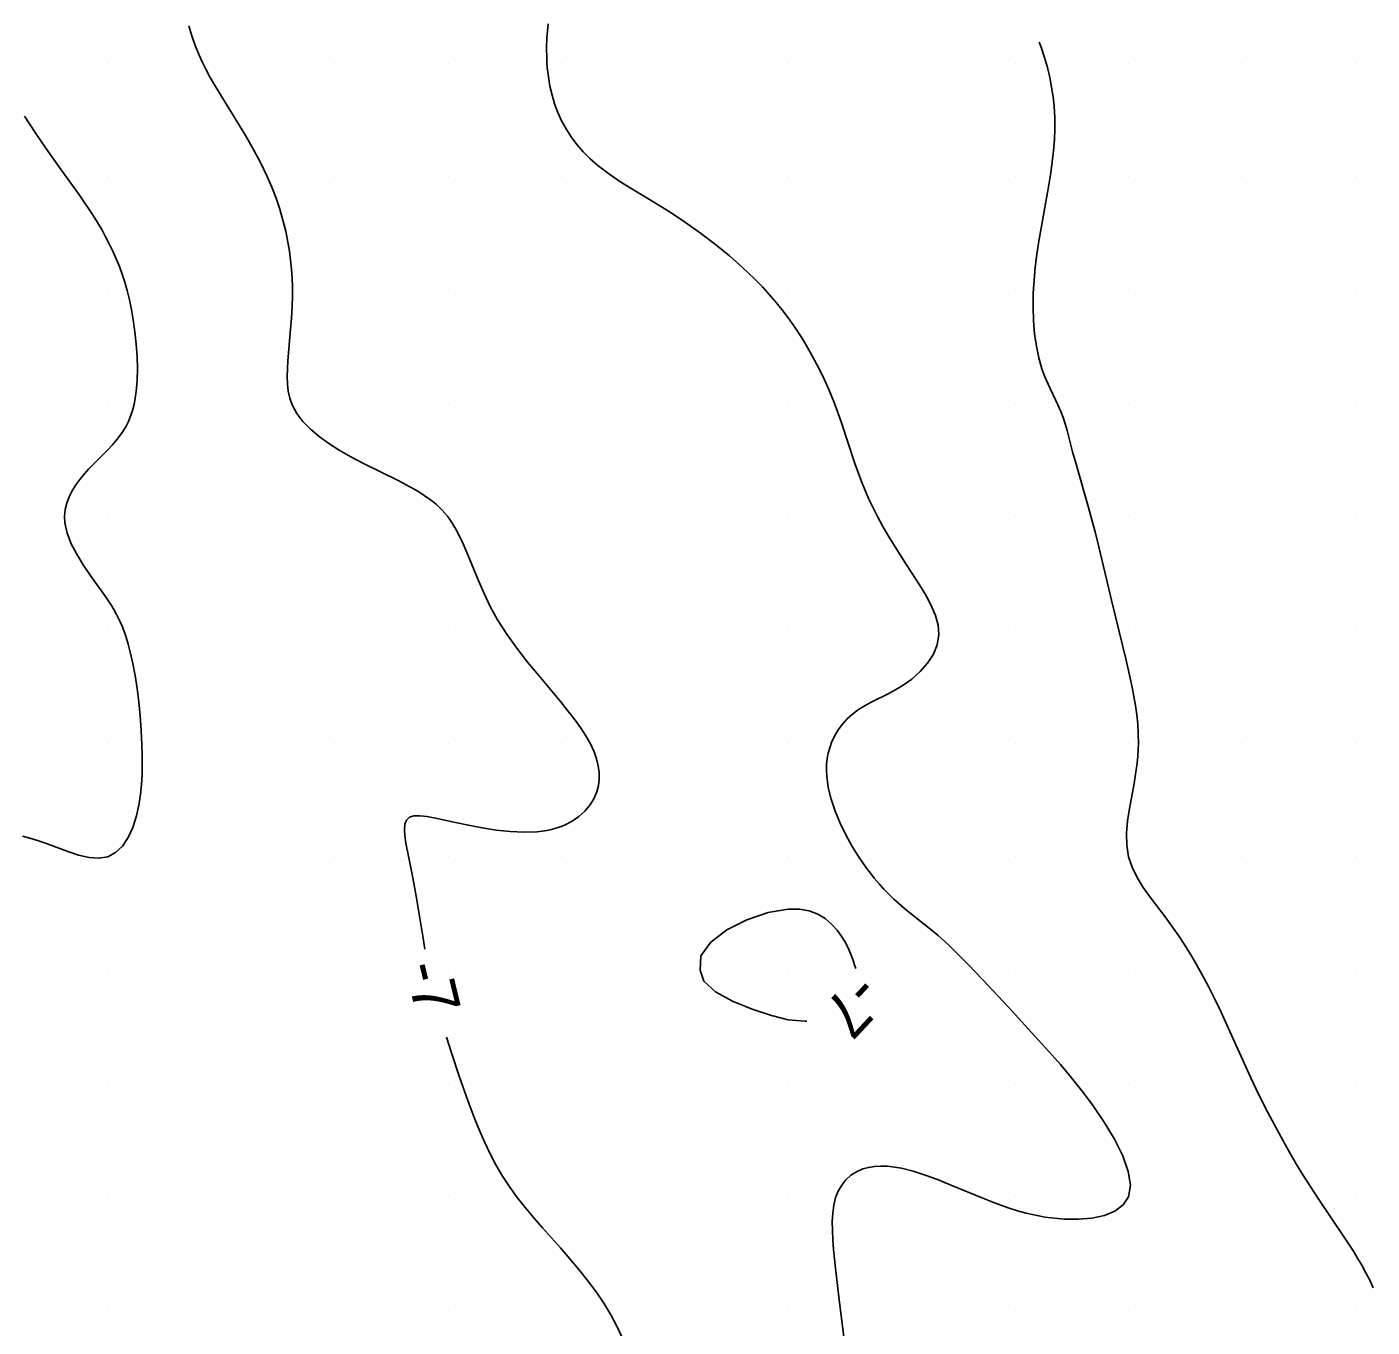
# Model space of a CAD drawing. Extents: x 2602990 to 2605851, y 618069 to 619180.
# Drawn here: x 2604521.4 to 2604580.7, y 618634.3 to 618691.6 of the extents above; entities that cross this region are included whole.
import ezdxf

# ---------------------------------------------------------------- set-up
doc = ezdxf.new("R2010")
doc.units = 0
for name, color, linetype in [('Default', 7, 'Continuous'), ('DTM Contours Minor', 7, 'Continuous'), ('DTM Contours Minor Text', 7, 'Continuous'), ('Exist DTM Scan Elevation Point', 7, 'Continuous')]:
    doc.layers.add(name, color=color, linetype=linetype)

# ---------------------------------------------------------------- blocks, each defined once
blk = doc.blocks.new('POINT_DISPLAY')
at = {"layer": 'Default'}
blk.add_line((0, 0), (0, 0), dxfattribs=at)

msp = doc.modelspace()

# ---------------------------------------------------------------- linework, layer by layer
at = {"layer": 'DTM Contours Minor'}
for points in [[(2604528.571, 618691.638), (2604528.697, 618691.208), (2604528.846, 618690.78), (2604529.021, 618690.354), (2604529.173, 618690.026), (2604529.34, 618689.699), (2604529.519, 618689.371), (2604529.709, 618689.041), (2604530.115, 618688.368), (2604530.78, 618687.288), (2604531.113, 618686.73), (2604531.438, 618686.162), (2604531.745, 618685.587), (2604532.026, 618685.005), (2604532.233, 618684.523), (2604532.418, 618684.039), (2604532.581, 618683.554), (2604532.723, 618683.068), (2604532.843, 618682.584), (2604532.941, 618682.1), (2604533.007, 618681.705), (2604533.058, 618681.311), (2604533.097, 618680.918), (2604533.123, 618680.527), (2604533.136, 618680.137), (2604533.138, 618679.749), (2604533.124, 618679.248), (2604533.096, 618678.751), (2604533.058, 618678.263), (2604532.938, 618676.875), (2604532.916, 618676.52), (2604532.907, 618676.178), (2604532.917, 618675.848), (2604532.953, 618675.529), (2604533.022, 618675.222), (2604533.128, 618674.924), (2604533.331, 618674.552), (2604533.601, 618674.196), (2604533.932, 618673.856), (2604534.314, 618673.531), (2604534.741, 618673.222), (2604535.203, 618672.927), (2604535.717, 618672.635), (2604536.249, 618672.357), (2604537.833, 618671.572), (2604538.315, 618671.319), (2604538.538, 618671.193), (2604538.751, 618671.066), (2604538.953, 618670.937), (2604539.143, 618670.805), (2604539.323, 618670.669), (2604539.492, 618670.528), (2604539.621, 618670.408), (2604539.744, 618670.284), (2604539.86, 618670.155), (2604539.97, 618670.021), (2604540.075, 618669.88), (2604540.174, 618669.734), (2604540.262, 618669.593), (2604540.347, 618669.447), (2604540.509, 618669.137), (2604540.665, 618668.803), (2604540.876, 618668.308), (2604541.321, 618667.214), (2604541.573, 618666.633), (2604541.858, 618666.042), (2604542.183, 618665.45), (2604542.587, 618664.817), (2604543.033, 618664.196), (2604543.508, 618663.586), (2604543.996, 618662.99), (2604544.953, 618661.844), (2604545.269, 618661.456), (2604545.563, 618661.076), (2604545.833, 618660.703), (2604546.073, 618660.337), (2604546.277, 618659.976), (2604546.442, 618659.621), (2604546.55, 618659.313), (2604546.624, 618659.009), (2604546.662, 618658.711), (2604546.665, 618658.421), (2604546.632, 618658.139), (2604546.564, 618657.868), (2604546.435, 618657.561), (2604546.257, 618657.273), (2604546.035, 618657.009), (2604545.77, 618656.773), (2604545.467, 618656.566), (2604545.128, 618656.394), (2604544.947, 618656.322), (2604544.757, 618656.259), (2604544.56, 618656.206), (2604544.356, 618656.162), (2604544.145, 618656.128), (2604543.927, 618656.103), (2604543.347, 618656.08), (2604542.739, 618656.108), (2604542.119, 618656.176), (2604541.501, 618656.272), (2604540.9, 618656.387), (2604540.331, 618656.509), (2604539.451, 618656.705), (2604539.078, 618656.773), (2604538.757, 618656.808), (2604538.495, 618656.8), (2604538.296, 618656.739), (2604538.166, 618656.617), (2604538.095, 618656.438), (2604538.073, 618656.205), (2604538.091, 618655.924), (2604538.14, 618655.599), (2604538.253, 618655.02), (2604538.448, 618654.066), (2604538.593, 618653.262), (2604538.884, 618651.503), (2604538.984, 618650.927)], [(2604557.457, 618633.832), (2604557.23, 618635.578), (2604557.078, 618636.86), (2604556.997, 618637.684), (2604556.964, 618638.107), (2604556.943, 618638.516), (2604556.939, 618638.91), (2604556.959, 618639.284), (2604557.007, 618639.637), (2604557.089, 618639.965), (2604557.206, 618640.257), (2604557.358, 618640.521), (2604557.544, 618640.753), (2604557.762, 618640.95), (2604558.011, 618641.111), (2604558.289, 618641.232), (2604558.536, 618641.301), (2604558.799, 618641.343), (2604559.079, 618641.358), (2604559.373, 618641.349), (2604559.68, 618641.316), (2604559.999, 618641.26), (2604560.507, 618641.133), (2604561.037, 618640.963), (2604561.584, 618640.762), (2604562.145, 618640.538), (2604563.651, 618639.913), (2604564.013, 618639.77), (2604564.377, 618639.633), (2604564.743, 618639.505), (2604565.113, 618639.388), (2604565.487, 618639.284), (2604565.762, 618639.217), (2604566.04, 618639.159), (2604566.319, 618639.11), (2604566.599, 618639.07), (2604566.881, 618639.039), (2604567.163, 618639.019), (2604567.789, 618639.011), (2604568.389, 618639.063), (2604568.936, 618639.181), (2604569.405, 618639.372), (2604569.768, 618639.643), (2604570, 618640), (2604570.082, 618640.514), (2604569.988, 618641.124), (2604569.747, 618641.807), (2604569.386, 618642.539), (2604568.933, 618643.295), (2604568.416, 618644.052), (2604567.959, 618644.663), (2604567.483, 618645.257), (2604566.998, 618645.834), (2604566.508, 618646.392), (2604566.022, 618646.93), (2604564.707, 618648.36), (2604563.56, 618649.586), (2604562.927, 618650.25), (2604562.388, 618650.796), (2604562.126, 618651.05), (2604561.867, 618651.292), (2604561.608, 618651.521), (2604561.358, 618651.731), (2604560.857, 618652.131), (2604560.362, 618652.523), (2604560.118, 618652.724), (2604559.888, 618652.924), (2604559.661, 618653.131), (2604559.438, 618653.347), (2604559.219, 618653.573), (2604559.004, 618653.809), (2604558.793, 618654.057), (2604558.62, 618654.272), (2604558.45, 618654.496), (2604558.284, 618654.729), (2604558.121, 618654.97), (2604557.962, 618655.218), (2604557.808, 618655.475), (2604557.535, 618655.972), (2604557.286, 618656.486), (2604557.069, 618657.011), (2604556.892, 618657.536), (2604556.765, 618658.053), (2604556.695, 618658.553), (2604556.683, 618658.821), (2604556.691, 618659.081), (2604556.719, 618659.332), (2604556.764, 618659.574), (2604556.827, 618659.808), (2604556.907, 618660.033), (2604557.039, 618660.321), (2604557.2, 618660.591), (2604557.387, 618660.844), (2604557.6, 618661.079), (2604557.839, 618661.295), (2604558.101, 618661.491), (2604558.397, 618661.674), (2604558.711, 618661.844), (2604559.369, 618662.172), (2604559.702, 618662.347), (2604560.027, 618662.538), (2604560.443, 618662.831), (2604560.821, 618663.165), (2604561.144, 618663.532), (2604561.399, 618663.93), (2604561.569, 618664.352), (2604561.639, 618664.794), (2604561.606, 618665.213), (2604561.49, 618665.644), (2604561.305, 618666.086), (2604561.067, 618666.537), (2604560.79, 618666.999), (2604560.22, 618667.877), (2604559.681, 618668.711), (2604559.418, 618669.137), (2604559.166, 618669.568), (2604558.928, 618670.004), (2604558.736, 618670.385), (2604558.558, 618670.77), (2604558.39, 618671.158), (2604558.233, 618671.551), (2604558.083, 618671.946), (2604557.941, 618672.345), (2604557.642, 618673.24), (2604557.343, 618674.14), (2604557.186, 618674.59), (2604557.018, 618675.038), (2604556.785, 618675.607), (2604556.532, 618676.167), (2604556.26, 618676.716), (2604555.972, 618677.25), (2604555.669, 618677.766), (2604555.352, 618678.26), (2604555.072, 618678.665), (2604554.78, 618679.056), (2604554.473, 618679.439), (2604554.175, 618679.788), (2604553.858, 618680.136), (2604553.518, 618680.485), (2604552.985, 618680.993), (2604552.404, 618681.501), (2604551.786, 618682.005), (2604551.137, 618682.497), (2604550.468, 618682.971), (2604549.786, 618683.422), (2604549.215, 618683.777), (2604548.1, 618684.452), (2604547.571, 618684.785), (2604547.072, 618685.125), (2604546.611, 618685.478), (2604546.271, 618685.778), (2604545.961, 618686.091), (2604545.68, 618686.416), (2604545.428, 618686.753), (2604545.205, 618687.102), (2604545.008, 618687.462), (2604544.842, 618687.827), (2604544.7, 618688.203), (2604544.584, 618688.59), (2604544.491, 618688.987), (2604544.422, 618689.395), (2604544.375, 618689.814), (2604544.36, 618690.025), (2604544.351, 618690.238), (2604544.346, 618690.673), (2604544.361, 618691.122), (2604544.407, 618691.736)], [(2604580.783, 618635.991), (2604580.635, 618636.32), (2604580.467, 618636.653), (2604580.283, 618636.987), (2604580.104, 618637.293), (2604579.915, 618637.599), (2604579.516, 618638.217), (2604578.388, 618639.886), (2604578.033, 618640.429), (2604577.72, 618640.925), (2604577.412, 618641.433), (2604577.11, 618641.948), (2604576.817, 618642.466), (2604576.534, 618642.981), (2604576.13, 618643.748), (2604575.75, 618644.507), (2604575.394, 618645.257), (2604574.822, 618646.519), (2604574.339, 618647.59), (2604574.084, 618648.141), (2604573.818, 618648.695), (2604573.541, 618649.249), (2604573.25, 618649.798), (2604573.002, 618650.241), (2604572.744, 618650.677), (2604572.478, 618651.106), (2604572.202, 618651.527), (2604571.917, 618651.94), (2604571.623, 618652.344), (2604570.959, 618653.216), (2604570.65, 618653.648), (2604570.377, 618654.086), (2604570.155, 618654.535), (2604570, 618655), (2604569.92, 618655.512), (2604569.914, 618656.042), (2604569.962, 618656.585), (2604570.046, 618657.135), (2604570.249, 618658.23), (2604570.299, 618658.535), (2604570.343, 618658.836), (2604570.379, 618659.134), (2604570.407, 618659.429), (2604570.426, 618659.721), (2604570.435, 618660.012), (2604570.43, 618660.429), (2604570.406, 618660.844), (2604570.364, 618661.255), (2604570.308, 618661.664), (2604570.24, 618662.072), (2604570.163, 618662.479), (2604570.08, 618662.876), (2604569.897, 618663.674), (2604569.252, 618666.316), (2604568.691, 618668.674), (2604568.542, 618669.269), (2604568.389, 618669.856), (2604568.238, 618670.403), (2604567.657, 618672.412), (2604567.534, 618672.857), (2604567.289, 618673.797), (2604567.206, 618674.086), (2604567.117, 618674.365), (2604567.016, 618674.637), (2604566.888, 618674.931), (2604566.454, 618675.837), (2604566.312, 618676.166), (2604566.183, 618676.518), (2604566.046, 618676.997), (2604565.939, 618677.516), (2604565.86, 618678.067), (2604565.811, 618678.645), (2604565.791, 618679.244), (2604565.8, 618679.856), (2604565.835, 618680.428), (2604565.89, 618681.002), (2604565.963, 618681.578), (2604566.049, 618682.15), (2604566.144, 618682.717), (2604566.473, 618684.538), (2604566.574, 618685.16), (2604566.641, 618685.642), (2604566.694, 618686.126), (2604566.732, 618686.613), (2604566.75, 618687.103), (2604566.746, 618687.598), (2604566.717, 618688.099), (2604566.673, 618688.518), (2604566.61, 618688.943), (2604566.526, 618689.373), (2604566.422, 618689.809), (2604566.297, 618690.252), (2604566.15, 618690.702), (2604566.065, 618690.926)], [(2604521.33, 618687.66), (2604521.802, 618686.936), (2604522.27, 618686.248), (2604522.944, 618685.3), (2604523.75, 618684.18), (2604523.934, 618683.915), (2604524.15, 618683.595), (2604524.355, 618683.28), (2604524.549, 618682.967), (2604524.731, 618682.656), (2604524.903, 618682.346), (2604525.065, 618682.034), (2604525.225, 618681.703), (2604525.373, 618681.369), (2604525.51, 618681.03), (2604525.635, 618680.686), (2604525.748, 618680.336), (2604525.85, 618679.979), (2604525.952, 618679.558), (2604526.04, 618679.125), (2604526.116, 618678.681), (2604526.192, 618678.149), (2604526.251, 618677.607), (2604526.29, 618677.064), (2604526.305, 618676.528), (2604526.294, 618676.008), (2604526.254, 618675.512), (2604526.212, 618675.224), (2604526.158, 618674.948), (2604526.09, 618674.684), (2604526.007, 618674.432), (2604525.908, 618674.192), (2604525.793, 618673.964), (2604525.662, 618673.747), (2604525.516, 618673.541), (2604525.357, 618673.343), (2604525.188, 618673.15), (2604525.01, 618672.961), (2604524.386, 618672.33), (2604524.169, 618672.104), (2604523.961, 618671.874), (2604523.765, 618671.638), (2604523.588, 618671.395), (2604523.427, 618671.137), (2604523.294, 618670.87), (2604523.192, 618670.594), (2604523.125, 618670.311), (2604523.097, 618670.02), (2604523.111, 618669.721), (2604523.211, 618669.268), (2604523.391, 618668.806), (2604523.632, 618668.34), (2604523.916, 618667.876), (2604524.224, 618667.421), (2604524.923, 618666.434), (2604525.157, 618666.078), (2604525.265, 618665.9), (2604525.366, 618665.72), (2604525.459, 618665.539), (2604525.547, 618665.354), (2604525.629, 618665.165), (2604525.705, 618664.972), (2604525.777, 618664.772), (2604525.839, 618664.58), (2604525.898, 618664.382), (2604526.006, 618663.965), (2604526.104, 618663.52), (2604526.201, 618662.987), (2604526.288, 618662.42), (2604526.362, 618661.827), (2604526.423, 618661.211), (2604526.471, 618660.581), (2604526.504, 618659.941), (2604526.517, 618659.499), (2604526.52, 618659.057), (2604526.511, 618658.619), (2604526.488, 618658.186), (2604526.446, 618657.761), (2604526.384, 618657.345), (2604526.264, 618656.801), (2604526.101, 618656.296), (2604525.894, 618655.846), (2604525.642, 618655.47), (2604525.344, 618655.182), (2604525, 618655), (2604524.606, 618654.934), (2604524.174, 618654.967), (2604523.713, 618655.075), (2604523.232, 618655.233), (2604522.249, 618655.6), (2604521.905, 618655.718), (2604521.567, 618655.819), (2604521.235, 618655.901)], [(2604551.111, 618650), (2604551.149, 618650.628), (2604551.581, 618651.232), (2604552.294, 618651.775), (2604553.177, 618652.224), (2604554.116, 618652.541), (2604555, 618652.692), (2604555.494, 618652.688), (2604555.925, 618652.61), (2604556.3, 618652.468), (2604556.625, 618652.272), (2604556.908, 618652.031), (2604557.155, 618651.755), (2604557.33, 618651.517), (2604557.487, 618651.266), (2604557.626, 618651.005), (2604557.748, 618650.738), (2604557.853, 618650.466), (2604557.942, 618650.195), (2604557.974, 618650.071)], [(2604555.819, 618647.756), (2604555.737, 618647.756), (2604555, 618647.812), (2604554.268, 618647.995), (2604553.408, 618648.273), (2604552.541, 618648.63), (2604551.789, 618649.048), (2604551.272, 618649.51), (2604551.111, 618650)], [(2604539.928, 618647.042), (2604540.146, 618646.35), (2604540.492, 618645.322), (2604540.884, 618644.212), (2604541.18, 618643.432), (2604541.383, 618642.933), (2604541.604, 618642.429), (2604541.845, 618641.923), (2604542.11, 618641.418), (2604542.401, 618640.918), (2604542.722, 618640.425), (2604543.053, 618639.969), (2604543.408, 618639.521), (2604543.781, 618639.077), (2604544.168, 618638.635), (2604544.957, 618637.746), (2604545.37, 618637.272), (2604545.773, 618636.791), (2604546.161, 618636.303), (2604546.529, 618635.808), (2604546.87, 618635.306), (2604547.179, 618634.796), (2604547.443, 618634.297), (2604547.673, 618633.793)]]:
    msp.add_lwpolyline(points, dxfattribs=at)

# ---------------------------------------------------------------- block references
at = {"layer": 'Exist DTM Scan Elevation Point', "xscale": 1.3123333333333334, "yscale": 1.3123333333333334}
for p in [(2604525, 618690), (2604530, 618690), (2604535, 618690), (2604540, 618690), (2604545, 618690), (2604550, 618690), (2604555, 618690), (2604560, 618690), (2604565, 618690), (2604570, 618690), (2604575, 618690), (2604580, 618690), (2604525, 618685), (2604530, 618685), (2604535, 618685), (2604540, 618685), (2604545, 618685), (2604550, 618685), (2604555, 618685), (2604560, 618685), (2604565, 618685), (2604570, 618685), (2604575, 618685), (2604580, 618685), (2604525, 618680), (2604530, 618680), (2604535, 618680), (2604540, 618680), (2604545, 618680), (2604550, 618680), (2604555, 618680), (2604560, 618680), (2604565, 618680), (2604570, 618680), (2604575, 618680), (2604580, 618680), (2604525, 618675), (2604530, 618675), (2604535, 618675), (2604540, 618675), (2604545, 618675), (2604550, 618675), (2604555, 618675), (2604560, 618675), (2604565, 618675), (2604570, 618675), (2604575, 618675), (2604580, 618675), (2604525, 618670), (2604530, 618670), (2604535, 618670), (2604540, 618670), (2604545, 618670), (2604550, 618670), (2604555, 618670), (2604560, 618670), (2604565, 618670), (2604570, 618670), (2604575, 618670), (2604580, 618670), (2604525, 618665), (2604530, 618665), (2604535, 618665), (2604540, 618665), (2604545, 618665), (2604550, 618665), (2604555, 618665), (2604560, 618665), (2604565, 618665), (2604570, 618665), (2604575, 618665), (2604580, 618665), (2604525, 618660), (2604530, 618660), (2604535, 618660), (2604540, 618660), (2604545, 618660), (2604550, 618660), (2604555, 618660), (2604560, 618660), (2604565, 618660), (2604570, 618660), (2604575, 618660), (2604580, 618660), (2604525, 618655), (2604530, 618655), (2604535, 618655), (2604540, 618655), (2604545, 618655), (2604550, 618655), (2604555, 618655), (2604560, 618655), (2604565, 618655), (2604570, 618655), (2604575, 618655), (2604580, 618655), (2604525, 618650), (2604530, 618650), (2604535, 618650), (2604540, 618650), (2604545, 618650), (2604550, 618650), (2604555, 618650), (2604560, 618650), (2604565, 618650), (2604570, 618650), (2604575, 618650), (2604580, 618650), (2604525, 618645), (2604530, 618645), (2604535, 618645), (2604540, 618645), (2604545, 618645), (2604550, 618645), (2604555, 618645), (2604560, 618645), (2604565, 618645), (2604570, 618645), (2604575, 618645), (2604580, 618645), (2604525, 618640), (2604530, 618640), (2604535, 618640), (2604540, 618640), (2604545, 618640), (2604550, 618640), (2604555, 618640), (2604560, 618640), (2604565, 618640), (2604570, 618640), (2604575, 618640), (2604580, 618640), (2604525, 618635), (2604530, 618635), (2604535, 618635), (2604540, 618635), (2604545, 618635), (2604550, 618635), (2604555, 618635), (2604560, 618635), (2604565, 618635), (2604570, 618635), (2604575, 618635), (2604580, 618635)]:
    msp.add_blockref('POINT_DISPLAY', p, dxfattribs=at)

# ---------------------------------------------------------------- texts
at = {"layer": 'DTM Contours Minor Text'}
for rotation, p in [(283.66039, (2604538.08, 618650.165)), (227.05824, (2604557.992, 618649.951))]:
    msp.add_text('-7', height=2, rotation=rotation, dxfattribs=at).set_placement(p)

doc.saveas('drawing.dxf')
